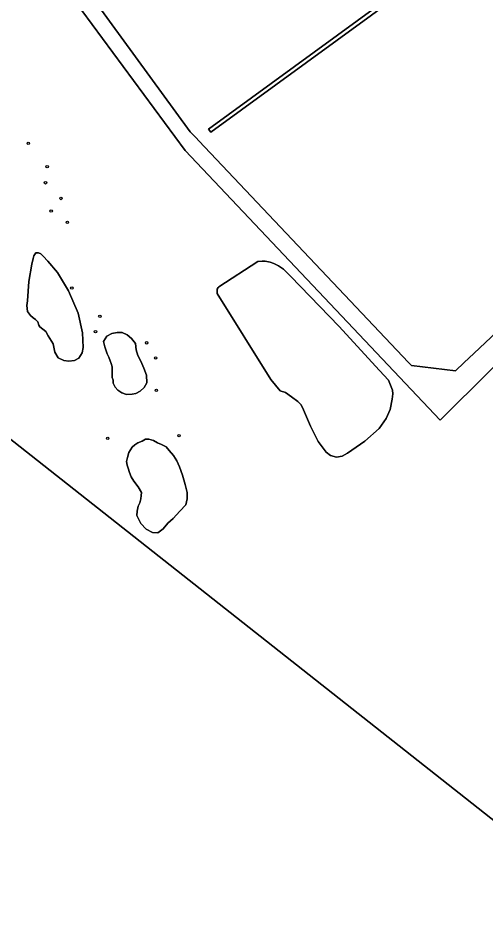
# Model space of a CAD drawing. Extents: x 160203 to 161530, y 379528 to 381797.
# Drawn here: x 160592.5 to 160779.2, y 379774.3 to 380137.4 of the extents above; entities that cross this region are included whole.
import ezdxf

# ---------------------------------------------------------------- set-up
doc = ezdxf.new("R2010")
doc.units = 0
for name, color, linetype in [('IMGEO_Boom', 7, 'Continuous'), ('IMGEO_Erf', 7, 'Continuous'), ('IMGEO_Grasland_overig', 7, 'Continuous'), ('IMGEO_Hek', 7, 'Continuous'), ('IMGEO_Loofbos', 7, 'Continuous'), ('IMGEO_Meer_plas_ven_vijver', 7, 'Continuous'), ('IMGEO_Waterloop', 7, 'Continuous')]:
    doc.layers.add(name, color=color, linetype=linetype)

msp = doc.modelspace()

# ---------------------------------------------------------------- linework, layer by layer
at = {"layer": 'IMGEO_Boom'}
for centre in [(160596.52, 380087.51), (160604.05, 380078.14), (160603.4, 380071.73), (160609.57, 380065.48), (160605.65, 380060.44), (160612.13, 380055.95), (160613.9, 380029.69), (160625.11, 380018.4), (160623.35, 380012.31), (160643.77, 380007.83), (160647.37, 380001.82), (160647.69, 379988.85), (160628.23, 379969.71), (160656.74, 379970.75)]:
    msp.add_circle(centre, 0.489, dxfattribs=at)
at = {"layer": 'IMGEO_Erf'}
msp.add_lwpolyline([(160607.13, 380166.37), (160661.16, 380092.12), (160663.53, 380089.62), (160664.58, 380088.51), (160748.36, 380000), (160749.5, 379998.8), (160767.08, 379996.67), (160770.61, 380000), (160774.42, 380003.59), (160860.73, 380084.81), (160845.58, 380102.16), (160841.76, 380098.61), (160844.66, 380095.5), (160835.49, 380086.97), (160809.73, 380114.66), (160823.97, 380127.91), (160832.63, 380116.99), (160854.55, 380138.28)], dxfattribs=at)
msp.add_lwpolyline([(160669.46, 380091.95), (160668.54, 380093.2), (160745.01, 380148.96), (160745.87, 380147.74)], close=True, dxfattribs=at)
at = {"layer": 'IMGEO_Grasland_overig'}
for points in [[(160659.2, 380084.56), (160617.93, 380140.45)], [(160881.5, 379888.57), (160871.79, 379897.16), (160866.09, 379902.63), (160865.4, 379901.94), (160830.77, 379934.57), (160836.88, 379942.37), (160839.37, 379945.54), (160785.84, 379998.02), (160784.05, 379999.87), (160780.95, 379996.79), (160761.01, 379976.98), (160659.2, 380084.56)], [(160796.26, 379769.76), (160808.14, 379784.24), (160814.61, 379791.79), (160576.07, 379979.7), (160426.4, 379839.14), (160425.52, 379838.65), (160425.54, 379838.62), (160425.7, 379838.36), (160435.98, 379819.4)], [(160576.07, 379979.7), (160814.61, 379791.79)]]:
    msp.add_lwpolyline(points, dxfattribs=at)
for points in [[(160618.2, 380011.89), (160618.46, 380006.04), (160618.07, 380003.84), (160616.64, 380001.76), (160614.96, 380000.85), (160612.75, 380000.59), (160610.67, 380000.85), (160608.46, 380001.89), (160607.16, 380004.1), (160606.39, 380007.48), (160604.44, 380010.59), (160603.53, 380012.41), (160601.19, 380014.23), (160600.67, 380014.88), (160600.28, 380016.18), (160599.37, 380017.22), (160598.46, 380017.87), (160597.42, 380018.78), (160596.26, 380020.34), (160595.99, 380022.68), (160596.26, 380024.63), (160596.77, 380032.3), (160597.94, 380039.19), (160598.46, 380041.53), (160598.72, 380042.57), (160599.5, 380043.74), (160600.54, 380043.74), (160601.58, 380043.35), (160602.49, 380042.44), (160604.31, 380040.49), (160608.2, 380035.94), (160612.62, 380028.66), (160616.39, 380019.69)], [(160672.01, 380027.52), (160671.93, 380028.44), (160671.93, 380029.2), (160672.35, 380029.96), (160672.58, 380030.21), (160688.13, 380040.3), (160689.89, 380040.49), (160691.16, 380040.49), (160693.09, 380039.99), (160694.61, 380039.48), (160696.38, 380038.55), (160698.4, 380037.29), (160701.43, 380034.26), (160720.54, 380014.46), (160736.75, 379996.85), (160740.37, 379992.89), (160741.21, 379990.96), (160741.97, 379988.93), (160742.05, 379987.42), (160741.89, 379985.31), (160741.04, 379981.25), (160739.44, 379977.63), (160736.67, 379973.67), (160730.86, 379968.61), (160724.04, 379963.75), (160721.93, 379962.65), (160719.58, 379962.23), (160717.22, 379962.82), (160715.54, 379964.17), (160712.25, 379968.46), (160709.22, 379974.61), (160706.36, 379981.1), (160705.43, 379983.12), (160704.17, 379984.39), (160701.65, 379986.24), (160699.21, 379988.01), (160697.1, 379988.68), (160693.4, 379993.23)], [(160639.64, 380005.1), (160640.32, 380002.74), (160641.44, 380000.46), (160642.68, 379997.74), (160643.73, 379994.89), (160643.89, 379991.89), (160642.8, 379989.97), (160641.16, 379988.57), (160639.52, 379987.57), (160637.96, 379987.33), (160635.76, 379987.25), (160633.88, 379987.89), (160632.27, 379988.89), (160631.23, 379990.21), (160630.47, 379991.73), (160630.39, 379992.89), (160629.95, 379994.05), (160630.07, 379995.49), (160630.07, 379996.85), (160630.07, 379998.26), (160629.59, 379999.54), (160629.15, 380000.7), (160628.63, 380002.06), (160627.95, 380003.46), (160627.03, 380006.27), (160626.55, 380008.43), (160627.87, 380010.55), (160629.83, 380011.59), (160631.95, 380011.95), (160634, 380011.99), (160636.04, 380011.03), (160637.76, 380009.59), (160639.32, 380007.63)], [(160651.6, 379966.31), (160652.78, 379964.89), (160654.56, 379962.87), (160655.86, 379960.74), (160656.93, 379958.37), (160658.11, 379955.05), (160659.18, 379951.25), (160660.01, 379948.05), (160660.01, 379945.56), (160659.42, 379943.19), (160657.05, 379940.58), (160654.44, 379937.73), (160652.19, 379935.84), (160650.33, 379933.61), (160648.28, 379932.04), (160646.15, 379932.16), (160643.54, 379933.46), (160641.41, 379935.72), (160639.87, 379938.92), (160639.98, 379940.58), (160640.46, 379942.6), (160641.05, 379944.02), (160641.52, 379945.56), (160641.64, 379946.86), (160641.76, 379948.05), (160640.46, 379950.3), (160638.68, 379952.56), (160637.61, 379954.34), (160636.9, 379956.11), (160636.43, 379957.77), (160635.96, 379958.96), (160635.72, 379960.5), (160636.07, 379962.04), (160636.67, 379964.06), (160637.97, 379966.19), (160639.04, 379967.14), (160640.22, 379967.97), (160642, 379968.57), (160643.3, 379969.4), (160644.72, 379969.4), (160646.5, 379968.92), (160648.16, 379967.97), (160649.7, 379967.26)]]:
    msp.add_lwpolyline(points, close=True, dxfattribs=at)
at = {"layer": 'IMGEO_Hek'}
msp.add_lwpolyline([(160661.16, 380092.12), (160663.53, 380089.62), (160664.58, 380088.51), (160748.36, 380000), (160749.5, 379998.8), (160767.08, 379996.67), (160770.61, 380000), (160774.42, 380003.59)], dxfattribs=at)
at = {"layer": 'IMGEO_Loofbos'}
for points in [[(160854.55, 380138.28), (160832.63, 380116.99), (160845.58, 380102.16), (160860.73, 380084.81), (160774.42, 380003.59), (160770.61, 380000), (160767.08, 379996.67), (160749.5, 379998.8), (160748.36, 380000), (160664.58, 380088.51), (160663.53, 380089.62), (160661.16, 380092.12), (160607.13, 380166.37)], [(160617.93, 380140.45), (160659.2, 380084.56), (160761.01, 379976.98), (160780.95, 379996.79), (160784.05, 379999.87), (160833.05, 380048.57), (160858.4, 380063.96), (160866.14, 380086.8), (160841.47, 380116.47), (160863.75, 380137.72)]]:
    msp.add_lwpolyline(points, dxfattribs=at)
at = {"layer": 'IMGEO_Meer_plas_ven_vijver'}
for points in [[(160618.2, 380011.89), (160616.39, 380019.69), (160612.62, 380028.66), (160608.2, 380035.94), (160604.31, 380040.49), (160602.49, 380042.44), (160601.58, 380043.35), (160600.54, 380043.74), (160599.5, 380043.74), (160598.72, 380042.57), (160598.46, 380041.53), (160597.94, 380039.19), (160596.77, 380032.3), (160596.26, 380024.63), (160595.99, 380022.68), (160596.26, 380020.34), (160597.42, 380018.78), (160598.46, 380017.87), (160599.37, 380017.22), (160600.28, 380016.18), (160600.67, 380014.88), (160601.19, 380014.23), (160603.53, 380012.41), (160604.44, 380010.59), (160606.39, 380007.48), (160607.16, 380004.1), (160608.46, 380001.89), (160610.67, 380000.85), (160612.75, 380000.59), (160614.96, 380000.85), (160616.64, 380001.76), (160618.07, 380003.84), (160618.46, 380006.04)], [(160736.75, 379996.85), (160720.54, 380014.46), (160701.43, 380034.26), (160698.4, 380037.29), (160696.38, 380038.55), (160694.61, 380039.48), (160693.09, 380039.99), (160691.16, 380040.49), (160689.89, 380040.49), (160688.13, 380040.3), (160672.58, 380030.21), (160672.35, 380029.96), (160671.93, 380029.2), (160671.93, 380028.44), (160672.01, 380027.52), (160693.4, 379993.23), (160697.1, 379988.68), (160699.21, 379988.01), (160701.65, 379986.24), (160704.17, 379984.39), (160705.43, 379983.12), (160706.36, 379981.1), (160709.22, 379974.61), (160712.25, 379968.46), (160715.54, 379964.17), (160717.22, 379962.82), (160719.58, 379962.23), (160721.93, 379962.65), (160724.04, 379963.75), (160730.86, 379968.61), (160736.67, 379973.67), (160739.44, 379977.63), (160741.04, 379981.25), (160741.89, 379985.31), (160742.05, 379987.42), (160741.97, 379988.93), (160741.21, 379990.96), (160740.37, 379992.89)], [(160627.03, 380006.27), (160627.95, 380003.46), (160628.63, 380002.06), (160629.15, 380000.7), (160629.59, 379999.54), (160630.07, 379998.26), (160630.07, 379996.85), (160630.07, 379995.49), (160629.95, 379994.05), (160630.39, 379992.89), (160630.47, 379991.73), (160631.23, 379990.21), (160632.27, 379988.89), (160633.88, 379987.89), (160635.76, 379987.25), (160637.96, 379987.33), (160639.52, 379987.57), (160641.16, 379988.57), (160642.8, 379989.97), (160643.89, 379991.89), (160643.73, 379994.89), (160642.68, 379997.74), (160641.44, 380000.46), (160640.32, 380002.74), (160639.64, 380005.1), (160639.32, 380007.63), (160637.76, 380009.59), (160636.04, 380011.03), (160634, 380011.99), (160631.95, 380011.95), (160629.83, 380011.59), (160627.87, 380010.55), (160626.55, 380008.43)], [(160659.18, 379951.25), (160658.11, 379955.05), (160656.93, 379958.37), (160655.86, 379960.74), (160654.56, 379962.87), (160652.78, 379964.89), (160651.6, 379966.31), (160649.7, 379967.26), (160648.16, 379967.97), (160646.5, 379968.92), (160644.72, 379969.4), (160643.3, 379969.4), (160642, 379968.57), (160640.22, 379967.97), (160639.04, 379967.14), (160637.97, 379966.19), (160636.67, 379964.06), (160636.07, 379962.04), (160635.72, 379960.5), (160635.96, 379958.96), (160636.43, 379957.77), (160636.9, 379956.11), (160637.61, 379954.34), (160638.68, 379952.56), (160640.46, 379950.3), (160641.76, 379948.05), (160641.64, 379946.86), (160641.52, 379945.56), (160641.05, 379944.02), (160640.46, 379942.6), (160639.98, 379940.58), (160639.87, 379938.92), (160641.41, 379935.72), (160643.54, 379933.46), (160646.15, 379932.16), (160648.28, 379932.04), (160650.33, 379933.61), (160652.19, 379935.84), (160654.44, 379937.73), (160657.05, 379940.58), (160659.42, 379943.19), (160660.01, 379945.56), (160660.01, 379948.05)]]:
    msp.add_lwpolyline(points, close=True, dxfattribs=at)
at = {"layer": 'IMGEO_Waterloop'}
msp.add_lwpolyline([(160745.87, 380147.74), (160745.01, 380148.96), (160668.54, 380093.2), (160669.46, 380091.95)], close=True, dxfattribs=at)

doc.saveas('drawing.dxf')
